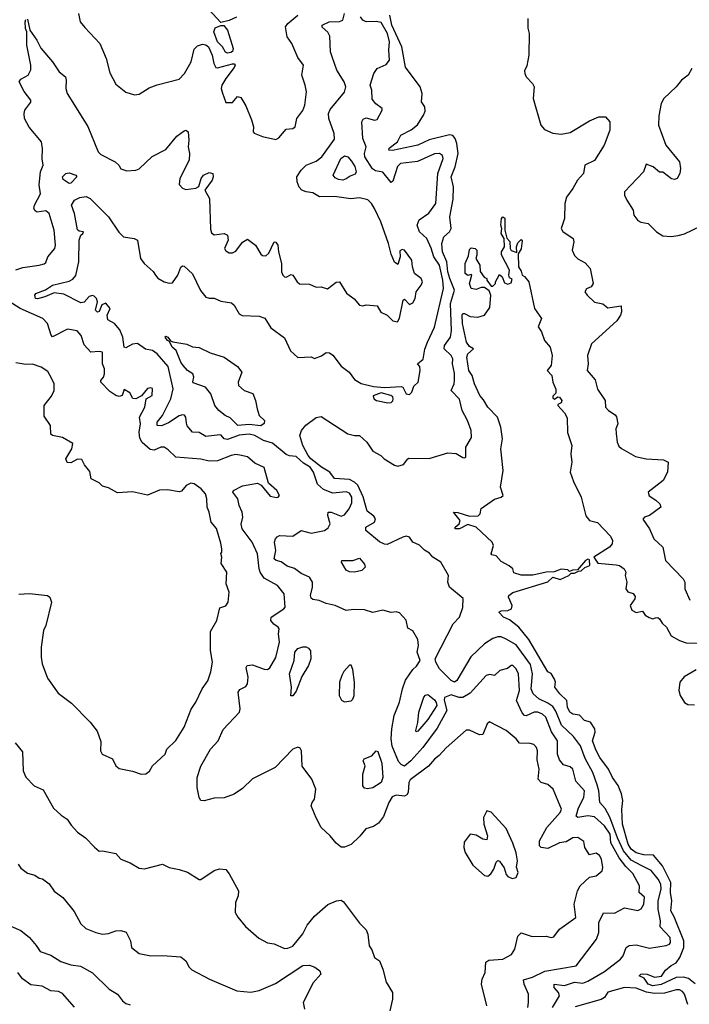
# Model space of a CAD drawing. Extents: x 1493970 to 1595317, y 729910 to 844791.
# Tile 324 of 338: x 1570528 to 1574543, y 813874 to 819777. Entities that reach past the tile are written whole.
import ezdxf

# ---------------------------------------------------------------- set-up
doc = ezdxf.new("R2010")
doc.units = 0

msp = doc.modelspace()

# ---------------------------------------------------------------- linework, layer by layer
at = {"layer": '0CON10XD'}
for points in [[(1571828.1, 819791.9), (1571785, 819772.5), (1571735, 819760), (1571637.5, 819865)], [(1570575, 819780), (1570588.2, 819715), (1570630.5, 819655), (1570655, 819605.8), (1570724.6, 819525), (1570764.4, 819464.4), (1570802.9, 819435), (1570807.5, 819415), (1570804.1, 819365), (1570813.3, 819335), (1570937.4, 819137.4), (1570999.4, 818985), (1571015, 818968.6), (1571101.2, 818925), (1571123.3, 818905), (1571135, 818883.3), (1571170.6, 818870.6), (1571225, 818875.5), (1571245, 818883.1), (1571322.2, 818957.8), (1571405, 818999.5), (1571470, 819080), (1571515, 819110), (1571525, 819114), (1571538.8, 819105), (1571542.9, 819055), (1571538.5, 819015), (1571545.6, 818975), (1571544.4, 818935), (1571488.8, 818825), (1571485, 818790), (1571505, 818767.5), (1571525, 818760), (1571585, 818767.5), (1571602.5, 818777.5), (1571615.8, 818825), (1571630, 818845), (1571665, 818860.8), (1571685.7, 818855.7), (1571688.1, 818835), (1571681.4, 818815), (1571637.5, 818755), (1571665.8, 818705.8), (1571672.4, 818522.4), (1571679.3, 818499.3), (1571695, 818486.9), (1571754.7, 818494.7), (1571774.5, 818485), (1571779.2, 818455), (1571757.1, 818405), (1571765, 818391.2), (1571785, 818378.8), (1571805, 818379.5), (1571825, 818388.9), (1571865, 818444), (1571895, 818462.5), (1571941.2, 818425), (1571975, 818371.2), (1571985, 818363.8), (1572005, 818362), (1572022.1, 818377.9), (1572055, 818446.2), (1572065, 818443.8), (1572075.5, 818425), (1572079.2, 818385), (1572097.5, 818315), (1572097.3, 818265), (1572105, 818246), (1572116.7, 818236.7), (1572125, 818234.4), (1572155, 818250.6), (1572165.6, 818245), (1572191.2, 818205), (1572205, 818194.6), (1572265, 818192.2), (1572305, 818174), (1572335, 818176), (1572374.2, 818164.2), (1572425, 818202.9), (1572445, 818206), (1572487.6, 818137.6), (1572534.4, 818104.4), (1572565, 818066.7), (1572585, 818061.2), (1572605, 818068.8), (1572671.7, 818061.7), (1572694.4, 818024.4), (1572730.8, 818005), (1572765, 817972.2), (1572792.5, 817965), (1572805, 817987.5), (1572827.5, 818095), (1572835, 818102.5), (1572865, 818069.2), (1572885, 818080), (1572898.5, 818105), (1572905.6, 818145), (1572935.5, 818185), (1572942.9, 818205), (1572934.4, 818225), (1572895.4, 818255.4), (1572882.5, 818295), (1572878.5, 818335), (1572835, 818395.5), (1572820.9, 818399.1), (1572808, 818392), (1572810, 818355), (1572795, 818310), (1572775, 818323.3), (1572755, 818372.5), (1572739.5, 818435), (1572692.7, 818565), (1572655.9, 818645), (1572637.6, 818675), (1572615, 818696.8), (1572565, 818708.7), (1572512.9, 818702.9), (1572415, 818717.2), (1572326.2, 818715), (1572285, 818738.5), (1572245, 818744.6), (1572220.8, 818755), (1572204, 818774), (1572191.1, 818805), (1572190.6, 818835), (1572215, 818875.6), (1572245, 818905.5), (1572305, 818930), (1572339.1, 818955), (1572415, 819062), (1572413, 819095), (1572381.1, 819185), (1572378.9, 819215), (1572390.4, 819239.6), (1572475, 819343.6), (1572483.2, 819375), (1572474.6, 819405), (1572430, 819475), (1572401.2, 819555), (1572390.8, 819585), (1572388.3, 819678.3), (1572375, 819702.2), (1572342.8, 819732.8), (1572342.5, 819745), (1572383.8, 819765), (1572445, 819766.2), (1572465, 819774.2), (1572475.3, 819815)], [(1573574.7, 813855), (1573579.6, 813885), (1573578.2, 813935), (1573552.4, 813995), (1573549.1, 814020.9), (1573603.4, 814036.6), (1573677.2, 814072.8), (1573864.3, 814105.7), (1573985.7, 814265), (1574001.1, 814305), (1573999.5, 814365), (1574027.5, 814422.5), (1574095, 814421.5), (1574155, 814453.6), (1574235, 814436.5), (1574255, 814447.1), (1574270, 814475), (1574275, 814516.7), (1574241.5, 814545), (1574244.7, 814585), (1574205, 814659.1), (1574161.5, 814701.5), (1574121.8, 814751.8), (1574071.6, 814841.6), (1574067.8, 814895), (1574035, 814943.6), (1573975, 814998), (1573935, 815003.8), (1573874.8, 814994.8), (1573865, 815002), (1573877.9, 815052.1), (1573911.1, 815115), (1573914.7, 815155), (1573862, 815212), (1573844.5, 815285), (1573827.8, 815297.8), (1573789.2, 815309.2), (1573765, 815339.4), (1573753.6, 815373.6), (1573751.9, 815455), (1573717.7, 815507.7), (1573681.9, 815595), (1573663.7, 815613.7), (1573635, 815625.2), (1573612, 815625), (1573565, 815604.4), (1573555, 815606.7), (1573541.4, 815621.4), (1573506.7, 815695), (1573523.9, 815755), (1573519.7, 815855), (1573505, 815885.6), (1573485.3, 815905.3), (1573475, 815905.7), (1573452.2, 815887.8), (1573407.1, 815875), (1573375, 815845.6), (1573345, 815850.9), (1573325, 815845.6), (1573229.6, 815740.4), (1573185.5, 815714.5), (1573162.8, 815712.8), (1573115, 815730.6), (1573075.6, 815714.4), (1573073, 815697), (1573088.4, 815635), (1573031, 815529), (1572946.2, 815415), (1572874.3, 815335), (1572835, 815301.9), (1572815, 815312.3), (1572800.4, 815330.4), (1572761.2, 815421.2), (1572755.8, 815465.8), (1572759.1, 815525), (1572774, 815605), (1572806.2, 815685), (1572822.8, 815765), (1572842, 815818), (1572885, 815882), (1572907.9, 815902.1), (1572928.6, 815935), (1572912.3, 815985), (1572920, 816025), (1572915, 816062.5), (1572885, 816113.3), (1572855, 816130), (1572845, 816178), (1572805, 816220.8), (1572785, 816227.5), (1572755, 816222.5), (1572705, 816237.5), (1572645, 816224.1), (1572595, 816240), (1572528.9, 816241.1), (1572485, 816234.6), (1572418.8, 816265), (1572366.7, 816276.8), (1572324.5, 816295.5), (1572285, 816301.4), (1572275, 816308.8), (1572271.5, 816325), (1572284.6, 816375), (1572283.6, 816405), (1572266.7, 816435), (1572215, 816456.4), (1572176.5, 816486.5), (1572131.4, 816501.4), (1572095, 816527.1), (1572065.4, 816535.4), (1572055, 816544.3), (1572063.6, 816595), (1572056, 816645), (1572061.2, 816665), (1572072.7, 816677.3), (1572086, 816684), (1572165, 816681.8), (1572215, 816715.4), (1572275, 816698.1), (1572355, 816715.5), (1572378.7, 816731.3), (1572389.6, 816755), (1572375.7, 816805), (1572377.5, 816825), (1572395, 816825.5), (1572455, 816801.5), (1572475, 816809.4), (1572504.6, 816845.4), (1572519.2, 816880.8), (1572520.3, 816915), (1572505, 816938.5), (1572485, 816946.6), (1572405, 816938.8), (1572349.9, 816959.9), (1572313.7, 816993.7), (1572289.5, 817065), (1572269, 817095), (1572229.3, 817119.3), (1572185, 817159.1), (1572145, 817162.2), (1572125, 817171.5), (1572045, 817239.5), (1571989.4, 817255), (1571937.8, 817285), (1571905, 817291.7), (1571845, 817286.4), (1571775, 817260.7), (1571753.6, 817263.6), (1571735.8, 817285.8), (1571727.6, 817287.6), (1571645, 817278.9), (1571605, 817302.1), (1571564, 817305), (1571532.8, 817342.8), (1571528, 817358), (1571524.4, 817395), (1571516.1, 817406.1), (1571505, 817408.5), (1571485, 817403.3), (1571419.9, 817360.1), (1571378, 817342), (1571352.7, 817345), (1571353.4, 817365), (1571384.1, 817405), (1571434.1, 817505), (1571448.6, 817565), (1571418, 817698), (1571353.2, 817775), (1571325, 817794.7), (1571282.5, 817802.5), (1571235, 817836), (1571205, 817832.2), (1571165, 817809.7), (1571155.6, 817815), (1571145.9, 817875), (1571128.1, 817918.1), (1571095.8, 817955.8), (1571057.5, 817977.5), (1571053.1, 818005), (1571070, 818045), (1571045, 818077.1), (1571021.7, 818068.3), (1571005, 818027.5), (1570995, 818023.8), (1570982, 818035), (1570995.7, 818085), (1570989.1, 818105), (1570975, 818119.2), (1570965, 818123.1), (1570945, 818117.3), (1570915.8, 818084.2), (1570895, 818079.2), (1570792.5, 818132.5), (1570735, 818139.6), (1570680, 818115), (1570634.6, 818104.6), (1570624, 818105), (1570619.2, 818125), (1570624.6, 818135.4), (1570682.9, 818157.1), (1570725.8, 818185), (1570825, 818209.6), (1570847.4, 818222.6), (1570865.8, 818244.2), (1570882.9, 818325), (1570885.4, 818455), (1570894.1, 818485.9), (1570907.5, 818495), (1570910, 818505), (1570885, 818508.8), (1570875, 818517.5), (1570856.7, 818615), (1570839.5, 818665), (1570857.1, 818695), (1570888.6, 818711.4), (1570926.6, 818716.6), (1570951.2, 818705), (1571061.1, 818595), (1571123.1, 818503.1), (1571151.2, 818475), (1571215.6, 818465.6), (1571235, 818456), (1571253.1, 818345), (1571275, 818315.5), (1571328.4, 818268.4), (1571342.3, 818245), (1571356.8, 818226.8), (1571395, 818206.5), (1571425, 818197.5), (1571445, 818200.6), (1571476.7, 818245), (1571495, 818293.3), (1571505, 818301.2), (1571515, 818300), (1571563.9, 818253.9), (1571613.1, 818153.1), (1571644.4, 818114.4), (1571665, 818107.5), (1571695, 818108), (1571735, 818089.4), (1571799.1, 818079.1), (1571815, 818066.7), (1571845, 818013.8), (1571863, 818003), (1571965, 817999.2), (1571998.8, 817988.8), (1572035, 817929.4), (1572115, 817870), (1572151.5, 817791.5), (1572195, 817752), (1572275, 817756.2), (1572295, 817746.7), (1572338.3, 817761.7), (1572365, 817782), (1572385, 817780), (1572405.4, 817765.4), (1572455, 817700.8), (1572503.6, 817663.6), (1572535, 817621.2), (1572576.5, 817596.5), (1572648.9, 817578.9), (1572715, 817572.5), (1572815, 817578), (1572825, 817573.3), (1572846, 817535), (1572865, 817530), (1572879.5, 817545), (1572890.6, 817579.4), (1572916.9, 817605), (1572930.3, 817675), (1572927.6, 817697.6), (1572914.2, 817715), (1572947.4, 817742.6), (1572957.8, 817802.2), (1572972.5, 817845), (1573015.2, 817934.8), (1573068.7, 818165), (1573064.8, 818215), (1573044.8, 818305), (1573010.3, 818355), (1572995, 818408.1), (1572968.8, 818465), (1572926.2, 818505), (1572912.2, 818545), (1572922.7, 818577.3), (1572982.1, 818617.9), (1573022.4, 818675), (1573033.9, 818826.1), (1573034.7, 818855), (1573068.1, 818945), (1573064.1, 818964.1), (1573045, 818975.3), (1573015, 818972.2), (1572913.3, 818926.7), (1572811.9, 818915), (1572793.7, 818896.3), (1572765, 818810), (1572755, 818801.8), (1572705, 818862.4), (1572661, 818871), (1572642.7, 818882.7), (1572598, 818955), (1572595.8, 818975), (1572605.3, 819015), (1572586.1, 819065), (1572580, 819165), (1572588.6, 819181.4), (1572605, 819189.1), (1572655, 819175.5), (1572671.8, 819178.2), (1572702.2, 819235), (1572701.1, 819245), (1572663, 819273), (1572641.4, 819301.4), (1572638.9, 819355), (1572628.9, 819385), (1572651.2, 819455), (1572670.8, 819485), (1572725, 819508.5), (1572745.9, 819535), (1572740.5, 819595), (1572745.2, 819644.8), (1572732.7, 819695), (1572695, 819759.5), (1572665, 819767), (1572605, 819764), (1572585.2, 819775.2), (1572571.7, 819795)], [(1570880, 819815), (1570891.2, 819765), (1570919.5, 819729.5), (1571008, 819635), (1571047.1, 819545), (1571068.3, 819458.3), (1571105, 819390), (1571165, 819343.3), (1571216.4, 819326.4), (1571245, 819330), (1571305, 819368.8), (1571352.7, 819387.3), (1571485, 819420.8), (1571516.5, 819455), (1571555.7, 819525), (1571575, 819600), (1571595, 819620), (1571625, 819630), (1571645, 819626.7), (1571660, 819615), (1571683.3, 819565), (1571692.5, 819515), (1571705, 819490), (1571715, 819488), (1571803.6, 819513.6), (1571815, 819512.5), (1571820, 819505), (1571815, 819490), (1571764, 819425), (1571741.2, 819385), (1571736.7, 819365), (1571743.6, 819336.4), (1571765, 819280), (1571805, 819280), (1571835, 819317.5), (1571855, 819311.2), (1571885, 819260), (1571917.3, 819177.3), (1571930, 819135), (1571928, 819105), (1571935, 819098), (1571985, 819078), (1572065, 819060), (1572081.7, 819068.3), (1572125, 819121.2), (1572165, 819125.8), (1572180.8, 819135), (1572190, 819185), (1572225, 819233.8), (1572238.5, 819265), (1572247.5, 819345), (1572240.8, 819385), (1572219.4, 819445), (1572230.8, 819505), (1572195, 819550.8), (1572159.2, 819635), (1572131.5, 819675), (1572122.5, 819735), (1572135.3, 819754.7), (1572195, 819804.5)], [(1574258.2, 814705), (1574195, 814738.4), (1574148, 814795), (1574112.5, 814872.5), (1574067.3, 814997.3), (1574038.3, 815048.3), (1574006, 815085), (1574000.4, 815155), (1573991.2, 815191.2), (1573963.7, 815265), (1573918.9, 815348.9), (1573890.9, 815425), (1573849.4, 815479.4), (1573777, 815547), (1573742.2, 815632.2), (1573725, 815658.9), (1573695, 815679.8), (1573640, 815705), (1573606.8, 815735), (1573595.8, 815765), (1573603.3, 815855), (1573591.1, 815911.1), (1573505, 816029.4), (1573445.5, 816064.5), (1573415, 816076.6), (1573395, 816077.2), (1573365, 816067.1), (1573315, 816035.3), (1573233.1, 815956.9), (1573148.9, 815815), (1573135, 815806.6), (1573115, 815814.8), (1573045.5, 815885), (1573023.6, 815925), (1573019.7, 815945), (1573127.5, 816155), (1573165, 816196), (1573185, 816252.5), (1573186.7, 816306.7), (1573105.8, 816375.8), (1573096, 816405), (1573098.6, 816445), (1573052.7, 816525), (1573004.3, 816554.3), (1572985, 816578.9), (1572955, 816597.5), (1572925, 816627.3), (1572885.9, 816645.9), (1572865, 816675.6), (1572845, 816680.5), (1572825, 816675.5), (1572731.9, 816631.9), (1572715, 816633.2), (1572685, 816647.6), (1572603.8, 816715), (1572603.1, 816735), (1572655, 816764), (1572661, 816785), (1572651, 816801), (1572611.6, 816831.6), (1572586.8, 816916.8), (1572555.9, 816985.9), (1572535.4, 817005.4), (1572505, 817020.4), (1572415, 817025.9), (1572388.1, 817065), (1572337.1, 817095), (1572274.8, 817145), (1572257.6, 817165), (1572226.2, 817225), (1572208.7, 817285), (1572217.6, 817315), (1572243.3, 817346.7), (1572305, 817391.6), (1572335, 817397.8), (1572495, 817294.5), (1572535, 817284.3), (1572565, 817284.2), (1572609.6, 817245), (1572645, 817191.5), (1572694.5, 817164.5), (1572714.1, 817144.1), (1572775, 817106.2), (1572795, 817100.4), (1572829.8, 817110.2), (1572854.4, 817145.6), (1572861.9, 817148.1), (1572983, 817147), (1573095, 817180), (1573145, 817176.2), (1573185, 817153.3), (1573195, 817150), (1573202.5, 817155), (1573202.2, 817215), (1573237, 817273), (1573234.2, 817315), (1573212.5, 817375), (1573181.2, 817435), (1573165, 817503.3), (1573115.4, 817555), (1573133.3, 817595), (1573135.3, 817615), (1573135, 817657.5), (1573122.9, 817715), (1573124.4, 817745), (1573114.4, 817765), (1573073, 817805), (1573076.2, 817825), (1573111.1, 817875), (1573117, 817913), (1573111.9, 818075), (1573135.1, 818155), (1573106.6, 818226.6), (1573094.7, 818265), (1573090, 818325), (1573063.8, 818385), (1573060, 818435), (1573071.3, 818475), (1573105.4, 818505), (1573115.3, 818525), (1573106.8, 818595), (1573127.7, 818702.3), (1573130, 818775), (1573114.6, 818835), (1573139.8, 818895), (1573156.2, 818975), (1573149.6, 819035), (1573139.6, 819065), (1573125, 819083.8), (1573105, 819086.7), (1572983.2, 819056.8), (1572915, 819024.2), (1572762.9, 818992.9), (1572741.4, 818995), (1572743.2, 819006.8), (1572794.2, 819045.8), (1572813.5, 819085), (1572875, 819117.7), (1572912.5, 819147.5), (1572950, 819205), (1572958.7, 819228.7), (1572956.5, 819255), (1572937.5, 819285), (1572941.5, 819335), (1572930, 819375), (1572842.1, 819492.1), (1572819.5, 819615), (1572759.7, 819745), (1572748.3, 819805)], [(1573575.6, 819785), (1573573.9, 819726.1), (1573582, 819695), (1573581.2, 819565), (1573569.2, 819500.8), (1573555, 819470), (1573556, 819455), (1573564.5, 819434.5), (1573602, 819395), (1573612.5, 819375), (1573606.9, 819305), (1573653.2, 819145), (1573675, 819118.1), (1573725, 819096.5), (1573775, 819091.9), (1573828.3, 819101.7), (1573945, 819170), (1574001.2, 819195), (1574041.4, 819195), (1574066.4, 819165), (1574065.8, 819115), (1574033.3, 819025), (1573975, 818934), (1573917.1, 818905), (1573909.2, 818855), (1573871.7, 818815), (1573844.6, 818765), (1573806.9, 818713.1), (1573796.2, 818675), (1573794.5, 818585), (1573775.6, 818525.6), (1573785, 818508.1), (1573845.7, 818465), (1573850, 818445), (1573841.1, 818395), (1573855, 818364.2), (1573875, 818344), (1573919.1, 818319.1), (1573949.2, 818285), (1573967.5, 818195), (1573955, 818176.7), (1573927, 818163), (1573917.5, 818145), (1573930, 818125), (1573974.7, 818084.7), (1574025, 818073.1), (1574055, 818049.7), (1574135, 818061.2), (1574136.6, 818025), (1574130.4, 818005), (1574107.5, 817972.5), (1573956.7, 817835), (1573931.8, 817765), (1573937.5, 817715), (1573930.4, 817675), (1573978.2, 817618.2), (1573992.7, 817562.7), (1574038.8, 817495), (1574040, 817455), (1574057.5, 817435), (1574098.3, 817408.3), (1574105.9, 817395.9), (1574113.8, 817355), (1574102.5, 817325), (1574103.8, 817296.2), (1574110, 817245), (1574120.3, 817220.3), (1574135.8, 817205.8), (1574219.5, 817159.5), (1574284.2, 817144.2), (1574387.7, 817137.7), (1574416.7, 817125), (1574411.4, 817065), (1574385.6, 817015), (1574296.5, 816945), (1574302.7, 816922.7), (1574343, 816897), (1574365.6, 816875), (1574371.4, 816855), (1574305, 816805.6), (1574273.8, 816795), (1574265, 816782.5), (1574304.5, 816724.5), (1574329.4, 816665), (1574384.3, 816615), (1574399.4, 816535), (1574505.6, 816425), (1574515.7, 816405), (1574516.7, 816365), (1574546.7, 816296.7)], [(1570505, 818276.7), (1570547.9, 818292.1), (1570645, 818305.5), (1570675, 818313.5), (1570685, 818322), (1570697.5, 818355), (1570738.9, 818405), (1570742.3, 818425), (1570735.3, 818515), (1570704.6, 818615), (1570685, 818632), (1570633.6, 818623.6), (1570621.1, 818631.1), (1570613.6, 818645), (1570617.8, 818665), (1570654.1, 818734.1), (1570645, 818787.5), (1570653.8, 818865), (1570669.6, 818905), (1570662.4, 818942.4), (1570664.7, 819005), (1570659.1, 819045), (1570585, 819133.1), (1570557.3, 819185), (1570554.6, 819215), (1570560, 819235), (1570595, 819282.5), (1570596, 819295), (1570555, 819346.2), (1570526.2, 819405), (1570535, 819420), (1570578.9, 819445), (1570595, 819477.5), (1570594.7, 819505.3), (1570571.5, 819625), (1570570.7, 819705), (1570563.9, 819723.9), (1570561.8, 819765), (1570565, 819778)], [(1571775, 819576.7), (1571761.7, 819581.7), (1571743.3, 819615), (1571714.2, 819644.2), (1571693.3, 819705), (1571701.2, 819728.8), (1571735, 819742.5), (1571751.7, 819741.7), (1571773.3, 819715), (1571809.2, 819605), (1571805, 819587.5), (1571795, 819581.2), (1571775, 819576.7)], [(1574558.8, 819485), (1574535.8, 819445), (1574496, 819414), (1574464.6, 819375.4), (1574389.4, 819305), (1574374.2, 819274.2), (1574359.3, 819200.7), (1574358.8, 819145), (1574401.8, 819025), (1574483.8, 818925), (1574490, 818885), (1574486.7, 818855), (1574470, 818825), (1574455, 818820), (1574436.4, 818823.6), (1574385, 818863.3), (1574365, 818864), (1574326.1, 818896.1), (1574285, 818911.2), (1574267.5, 818865), (1574154.5, 818745), (1574154.4, 818725), (1574167.8, 818695), (1574206.7, 818635), (1574210, 818605), (1574235, 818572.5), (1574253, 818563), (1574296.1, 818556.1), (1574346.7, 818505), (1574385, 818482), (1574435, 818477.1), (1574476.6, 818483.4), (1574515, 818494), (1574609.8, 818540.2)], [(1572465, 818815.4), (1572438.8, 818818.8), (1572418.9, 818828.9), (1572408.6, 818845), (1572454, 818945), (1572475, 818960.4), (1572495, 818954.6), (1572518.3, 818928.3), (1572536.8, 818896.8), (1572545.9, 818865), (1572539.4, 818850.6), (1572509.8, 818840.2), (1572485, 818823.1), (1572465, 818815.4)], [(1570825, 818794.8), (1570789.1, 818819.1), (1570784.4, 818835), (1570804.4, 818855), (1570825, 818860.2), (1570865.7, 818845), (1570871.9, 818835), (1570835, 818797.3), (1570825, 818794.8)], [(1573465.8, 818275), (1573416.7, 818366.7), (1573416.7, 818385), (1573434.3, 818415), (1573433.8, 818465), (1573414, 818496), (1573418.8, 818525), (1573412, 818545), (1573416.2, 818585), (1573425, 818596.2), (1573437, 818587), (1573437.5, 818515), (1573448.3, 818468.3), (1573467.5, 818447.5), (1573469.2, 818405), (1573475, 818393.3), (1573508.3, 818381.7), (1573506.7, 818415), (1573515, 818440), (1573535, 818460), (1573541.7, 818451.7), (1573535.7, 818404.3), (1573517, 818373), (1573518.8, 818295), (1573535, 818270), (1573540, 818245), (1573555, 818237.5), (1573580, 818205), (1573613.8, 818045), (1573656.4, 817986.4), (1573636.7, 817935), (1573656.7, 817905), (1573674.3, 817854.3), (1573709.2, 817815), (1573720, 817765), (1573713.8, 817705), (1573691.2, 817675), (1573719.4, 817645), (1573725.6, 817605), (1573741.7, 817561.7), (1573742.3, 817537.7), (1573725, 817520), (1573725, 817510), (1573735, 817502.5), (1573755, 817516.7), (1573765, 817513.8), (1573778.1, 817495), (1573775, 817480), (1573755, 817470), (1573754.1, 817464.1), (1573795, 817420), (1573809.9, 817389.9), (1573812.6, 817302.6), (1573839.1, 817225), (1573832.8, 817175), (1573838.6, 817125), (1573828.2, 817065), (1573848.7, 817008.7), (1573894.6, 816915), (1573922.7, 816802.7), (1573945, 816775.4), (1573992.5, 816762.5), (1574071.3, 816681.3), (1574083.1, 816655), (1574079.5, 816635), (1574064.4, 816615), (1573970, 816555), (1573995, 816518.5), (1574105, 816509.1), (1574125, 816504.2), (1574153.3, 816485), (1574163.3, 816465), (1574157.5, 816445), (1574167.5, 816405), (1574162.5, 816365), (1574175, 816347.5), (1574206.4, 816336.4), (1574218.3, 816318.3), (1574215.8, 816305), (1574188.6, 816265), (1574197.9, 816237.9), (1574225, 816222.5), (1574261.7, 816231.7), (1574277.8, 816207.8), (1574302.5, 816192.5), (1574325, 816185.7), (1574340.7, 816190.7), (1574355, 816194.2), (1574365, 816185.8), (1574379.6, 816159.6), (1574405.6, 816135), (1574435, 816082.5), (1574485, 816056.2), (1574525, 816042), (1574645, 816040)], [(1574577.5, 813997.5), (1574538.8, 814028.8), (1574507.1, 814037.1), (1574465, 814035.7), (1574375, 813992.4), (1574324.3, 813984.3), (1574296.4, 813995), (1574271.8, 814031.8), (1574242.9, 814045), (1574252, 814055), (1574265, 814056.9), (1574290, 814055), (1574335, 814037.5), (1574377.1, 814042.9), (1574400.3, 814079.7), (1574433.4, 814106.6), (1574465, 814122.9), (1574485.8, 814154.3), (1574509.7, 814215), (1574509.3, 814255), (1574452.1, 814397.9), (1574432.5, 814435), (1574438.1, 814495), (1574430.7, 814545), (1574432.7, 814605), (1574381.5, 814705), (1574327.6, 814767.6), (1574270.4, 814770.4), (1574225, 814783.5), (1574195, 814803.9), (1574176.4, 814835), (1574141.6, 814955), (1574137.4, 815042.6), (1574144.1, 815095.9), (1574136.8, 815136.8), (1574116.2, 815186.2), (1574083.1, 815235), (1574059.4, 815285), (1574007.2, 815355), (1573985, 815395.8), (1573962.7, 815455), (1573978.6, 815505), (1573976.6, 815525), (1573949.6, 815565), (1573915, 815576.2), (1573885, 815607.7), (1573845, 815613.3), (1573826.6, 815626.6), (1573812.9, 815655), (1573808.5, 815695), (1573766.3, 815736.3), (1573736.9, 815775), (1573740, 815805), (1573734, 815824), (1573715, 815856.7), (1573695, 815868), (1573581.7, 816061.8), (1573520.5, 816135), (1573465, 816179.6), (1573428, 816195), (1573400, 816225), (1573415.9, 816234.1), (1573455, 816234.6), (1573477.5, 816245), (1573480.5, 816265), (1573458.8, 816315), (1573460, 816325), (1573485, 816343.6), (1573695, 816407.3), (1573725, 816434.5), (1573768.9, 816421.1), (1573820, 816445), (1573835, 816460), (1573855, 816460), (1573878.3, 816471.7), (1573895, 816472.5), (1573917.5, 816492.5), (1573946, 816505), (1573945, 816540), (1573935, 816543.8), (1573920, 816535), (1573871.7, 816478.3), (1573842.5, 816477.5), (1573825, 816470), (1573815, 816480), (1573775, 816482.5), (1573732.3, 816467.7), (1573685, 816465.3), (1573605, 816447.3), (1573563.6, 816446.4), (1573535, 816446.6), (1573491.4, 816461.4), (1573484, 816485), (1573463.9, 816503.9), (1573415, 816529.1), (1573385, 816562.2), (1573358.8, 816568.8), (1573354.2, 816575), (1573368, 816625), (1573361.2, 816645), (1573265.3, 816735.3), (1573215, 816751.5), (1573165, 816725.7), (1573140, 816725), (1573140, 816735), (1573163.3, 816755), (1573168.6, 816775), (1573130, 816825), (1573155, 816823.8), (1573225, 816800), (1573277.5, 816802.5), (1573290, 816815), (1573295, 816846.2), (1573375, 816902.5), (1573415.8, 816914.2), (1573427.5, 816925), (1573410.8, 816975), (1573427.1, 817075), (1573412.5, 817205), (1573422.2, 817265), (1573412.5, 817335), (1573393.7, 817393.7), (1573334.3, 817455), (1573308.5, 817498.5), (1573287.1, 817525), (1573254.2, 817594.2), (1573240.5, 817645), (1573221.6, 817675), (1573208.2, 817755), (1573215.6, 817775), (1573250, 817805), (1573225, 817817.1), (1573206.4, 817845), (1573183.5, 817955), (1573180.8, 818005), (1573185, 818016.7), (1573195, 818016.5), (1573228.6, 817998.6), (1573275, 817993.6), (1573314.2, 818005.8), (1573347.7, 818052.3), (1573353.3, 818125), (1573342.7, 818152.7), (1573315, 818171.2), (1573295, 818172), (1573265, 818160), (1573234.2, 818165), (1573225.8, 818195), (1573240, 818245), (1573235, 818250), (1573215, 818243.8), (1573200, 818255), (1573200, 818315), (1573219.3, 818360.7), (1573225, 818400), (1573235, 818410), (1573260, 818405), (1573270, 818395), (1573270, 818365), (1573262.5, 818345), (1573287.5, 818305), (1573288.3, 818268.3), (1573313.6, 818233.6), (1573330, 818225), (1573330, 818215), (1573355, 818180), (1573365, 818180), (1573380, 818195), (1573380, 818205), (1573405, 818250), (1573420, 818235), (1573435, 818200), (1573455, 818192.5), (1573475, 818200), (1573481.7, 818221.7), (1573465, 818230), (1573460, 818245), (1573465.8, 818275)], [(1571944.4, 815235.6), (1571925, 815225.8), (1571865, 815168.6), (1571815, 815134.4), (1571755, 815112.9), (1571695, 815110), (1571635, 815093.8), (1571615, 815096.7), (1571603.8, 815115), (1571591.4, 815175), (1571593.3, 815235), (1571615, 815302), (1571673.3, 815405), (1571719.1, 815455), (1571748.3, 815521.7), (1571845.6, 815625), (1571850.5, 815645), (1571838.6, 815745), (1571847.3, 815762.7), (1571885, 815780), (1571894.3, 815795), (1571897.5, 815835), (1571886, 815894), (1571891.2, 815905), (1571925, 815910.6), (1571995, 815884.3), (1572015, 815882.5), (1572028, 815892), (1572065, 815954), (1572085.4, 816045.4), (1572079.1, 816095), (1572083.1, 816125), (1572078.6, 816135), (1572052.6, 816152.6), (1572033.3, 816175), (1572035.6, 816195), (1572112.5, 816245), (1572119.2, 816255), (1572114.4, 816335), (1572075, 816384.4), (1571995, 816429.6), (1571970.9, 816465), (1571963.4, 816485), (1571954.7, 816575), (1571921.6, 816645), (1571862.6, 816725), (1571857, 816753), (1571866, 816795), (1571862.3, 816825), (1571844.6, 816865), (1571835.5, 816905), (1571807.1, 816945), (1571811.2, 816955), (1571865, 816982.5), (1571955, 816999.2), (1571976.3, 816986.3), (1572030.8, 816920.8), (1572067.6, 816912.4), (1572078.8, 816915), (1572085.4, 816925), (1572069.7, 816955), (1572019.2, 816999.2), (1571995, 817091.8), (1571939.1, 817119.1), (1571895, 817156.7), (1571847.2, 817167.2), (1571825, 817170.4), (1571796.7, 817165), (1571715, 817132.7), (1571665, 817131.2), (1571615, 817143.3), (1571465, 817154.7), (1571418.9, 817198.9), (1571394.4, 817214.4), (1571375, 817214.3), (1571335, 817195.6), (1571311, 817201), (1571262.5, 817242.5), (1571247.9, 817267.9), (1571244.1, 817305), (1571251.8, 817355), (1571247.2, 817395), (1571279.5, 817455), (1571286.6, 817503.4), (1571323.1, 817525), (1571325.3, 817565.3), (1571315, 817570.5), (1571295, 817565.4), (1571258.5, 817521.5), (1571225, 817504.4), (1571205.9, 817505.9), (1571189.5, 817539.5), (1571155, 817560), (1571142, 817525), (1571125, 817519.1), (1571105, 817523.5), (1571069.2, 817549.2), (1571014.6, 817605), (1571014.6, 817615), (1571031.2, 817635), (1571037.6, 817655), (1571035.9, 817685), (1571025.4, 817715), (1571025, 817783.3), (1571005, 817788.6), (1570954.5, 817784.5), (1570915, 817828.6), (1570897.5, 817885), (1570872.8, 817912.8), (1570815, 817922.5), (1570725, 817876.2), (1570716.8, 817886.8), (1570695.5, 817955), (1570667.5, 817985), (1570531.2, 818045), (1570436.5, 818106.5)], [(1571975, 817341.6), (1571905, 817349.9), (1571835.8, 817345), (1571790.4, 817390.4), (1571760, 817405), (1571722.5, 817435), (1571698.6, 817465), (1571673.8, 817535), (1571642.9, 817575), (1571569.4, 817599.4), (1571565.7, 817605.7), (1571572.1, 817635), (1571565.6, 817655), (1571534.5, 817675), (1571507.5, 817705), (1571493.8, 817725), (1571467.3, 817795), (1571442.9, 817815), (1571427.5, 817847.5), (1571413.8, 817855), (1571400, 817875), (1571405, 817880), (1571416.7, 817875), (1571432.5, 817852.5), (1571445.7, 817845.7), (1571531.2, 817831.2), (1571565, 817816), (1571605, 817812.5), (1571670.5, 817780.5), (1571755, 817753.3), (1571835, 817698.9), (1571860.6, 817665), (1571837.9, 817605), (1571840.4, 817585), (1571874.3, 817555), (1571925.9, 817535.9), (1571942.4, 817495), (1571951.8, 817445), (1571964.8, 817405), (1571996.3, 817375), (1571995, 817357.1), (1571975, 817341.6)], [(1570522.3, 816332.3), (1570587.9, 816337.9), (1570695, 816325.8), (1570710, 816315), (1570718.8, 816285), (1570686, 816145), (1570672, 816115), (1570656.7, 816015), (1570656.2, 815955), (1570662.9, 815915), (1570695, 815830), (1570759.1, 815739.1), (1570839.7, 815679.7), (1570951.2, 815565), (1570992.3, 815512.3), (1571015, 815450), (1571013.3, 815395), (1571023.3, 815375), (1571085.6, 815345.6), (1571103.9, 815303.9), (1571125, 815288.8), (1571205, 815272), (1571256.1, 815253.9), (1571284.1, 815255.9), (1571307, 815273), (1571325, 815303.3), (1571400, 815375), (1571410, 815405), (1571465, 815456.7), (1571514, 815535), (1571555.5, 815644.5), (1571585, 815686.7), (1571622.5, 815765), (1571655.4, 815814.6), (1571675, 815867.5), (1571684.4, 815925), (1571672.2, 815995), (1571671.4, 816108.6), (1571710, 816175), (1571728.8, 816251.2), (1571765, 816264.2), (1571778.8, 816285), (1571784.4, 816344.4), (1571766.2, 816395), (1571770, 816465), (1571736.4, 816516.4), (1571740, 816555), (1571733.8, 816576.2), (1571740, 816585), (1571740, 816605), (1571735, 816640), (1571707.7, 816727.7), (1571675.6, 816765), (1571664.6, 816824.6), (1571653.1, 816855), (1571651.1, 816905), (1571641.5, 816935), (1571615.6, 816965), (1571575, 816995.4), (1571555, 816998.2), (1571526.7, 816985), (1571499.2, 816950.8), (1571485, 816946.2), (1571415, 816958), (1571367.1, 816957.1), (1571295, 816926.7), (1571205, 816946.2), (1571115, 816940), (1571060.3, 816970.3), (1571025, 816981.4), (1571005, 817000), (1570956.9, 817025), (1570948.9, 817068.9), (1570917.8, 817107.8), (1570901.1, 817141.1), (1570875, 817142.5), (1570835, 817120.8), (1570813.1, 817123.1), (1570804.2, 817145), (1570840, 817205), (1570846.6, 817236.6), (1570785, 817272.9), (1570725, 817284.5), (1570715, 817292.9), (1570713.1, 817345), (1570675, 817400), (1570675.8, 817465), (1570718.9, 817521.1), (1570735.7, 817555), (1570734.2, 817594.2), (1570718.9, 817628.9), (1570697.2, 817667.2), (1570656.2, 817695), (1570605, 817711.3), (1570565, 817709.6), (1570505, 817720)], [(1572735, 817481.1), (1572755, 817483.3), (1572765, 817492.5), (1572767.5, 817505), (1572765, 817516.2), (1572752.5, 817525), (1572695, 817540.8), (1572646.7, 817523.3), (1572652, 817505), (1572667.5, 817495), (1572735, 817481.1)], [(1572535, 816464.5), (1572505, 816466.9), (1572485, 816477.5), (1572457.5, 816525), (1572460, 816535), (1572525, 816534.4), (1572565, 816550), (1572595, 816514), (1572600, 816495), (1572580, 816475), (1572535, 816464.5)], [(1572153.9, 815723.9), (1572158.2, 815775), (1572146.6, 815855), (1572173.8, 815935), (1572178.1, 815985), (1572195, 816007.8), (1572225, 816018.2), (1572245, 816017.8), (1572260.4, 816010.4), (1572272.8, 815992.8), (1572273.3, 815945), (1572258.9, 815905), (1572219.9, 815840.1), (1572185, 815751.2), (1572165, 815724), (1572153.9, 815723.9)], [(1572475, 815687.5), (1572515, 815693.8), (1572526.2, 815703.8), (1572533.5, 815725), (1572534.7, 815805), (1572525, 815881.2), (1572515, 815906.7), (1572505, 815907.5), (1572471.2, 815868.8), (1572458.8, 815845), (1572446.7, 815805), (1572443.3, 815725), (1572457, 815697), (1572475, 815687.5)], [(1574585, 815878.9), (1574511.4, 815838.6), (1574487.1, 815805), (1574480.8, 815755), (1574488.1, 815725), (1574513.9, 815683.9), (1574535, 815672.5), (1574575, 815670.6)], [(1572905, 815507.5), (1572902.9, 815515), (1572915.6, 815564.4), (1572921.1, 815625), (1572951.8, 815715), (1572961.7, 815728.3), (1572975, 815732.4), (1573015, 815700), (1573025.2, 815684.8), (1573028.4, 815665), (1572975, 815582.7), (1572915, 815512.9), (1572905, 815507.5)], [(1573330, 813865), (1573296.2, 813995), (1573301.2, 814025), (1573318.5, 814065), (1573322.3, 814127.7), (1573341.8, 814138.2), (1573425.8, 814145), (1573476.6, 814173.4), (1573496.2, 814205), (1573515, 814283.8), (1573535, 814302.9), (1573601.2, 814281.2), (1573685, 814282.1), (1573715, 814274.6), (1573730.6, 814279.4), (1573765.5, 814324.5), (1573861.8, 814395), (1573853.4, 814475), (1573872.7, 814555), (1573888.5, 814585), (1573945, 814635.7), (1573985.3, 814644.7), (1574021.4, 814675), (1574024.2, 814694.2), (1574016, 814745), (1574005, 814767.5), (1573985, 814780), (1573945, 814770), (1573917.5, 814815), (1573910.7, 814850.7), (1573873.9, 814873.9), (1573845, 814871.8), (1573805, 814848.2), (1573765, 814842.2), (1573695, 814808.1), (1573655.5, 814815.5), (1573644.6, 814824.6), (1573644.7, 814855), (1573688.8, 814935), (1573767.9, 815025), (1573777.2, 815045), (1573726.9, 815165), (1573695, 815192.1), (1573654.2, 815204.2), (1573636.8, 815225), (1573642.9, 815285), (1573630.4, 815340.4), (1573632.7, 815395), (1573626.7, 815415), (1573611.3, 815431.3), (1573588.5, 815438.5), (1573525, 815440.8), (1573505, 815465.4), (1573445, 815515.4), (1573345, 815568.8), (1573331.2, 815555), (1573305, 815491.2), (1573285, 815490), (1573225, 815518.2), (1573205, 815518.2), (1573085, 815412.5), (1573043.6, 815366.4), (1573015, 815343.5), (1572978.7, 815301.3), (1572869.1, 815220.9), (1572860.7, 815205), (1572858.2, 815145), (1572850.2, 815129.8), (1572835, 815122.5), (1572785, 815129.2), (1572761.8, 815118.2), (1572742.2, 815085), (1572710.3, 814999.7), (1572678.9, 814961.1), (1572650, 814940), (1572604.3, 814925.7), (1572568, 814882), (1572515, 814833.3), (1572475, 814816.2), (1572455, 814816.7), (1572425, 814840), (1572390, 814885), (1572336.7, 814935), (1572305, 814992.5), (1572276.2, 815065), (1572281.2, 815085), (1572296.2, 815105), (1572303.8, 815165), (1572280, 815225), (1572222.3, 815302.3), (1572217.5, 815395), (1572209.3, 815409.3), (1572195, 815416.7), (1572165, 815403.3), (1572060, 815295), (1571944.4, 815235.6)], [(1570501.2, 815441.2), (1570545, 815387.5), (1570550, 815275), (1570565, 815236.2), (1570615, 815184.2), (1570669.7, 815159.7), (1570730.7, 815050.7), (1570778, 815008), (1570814, 814985), (1570837.5, 814947.5), (1570875, 814906.2), (1570923.4, 814873.4), (1570976, 814816), (1571005, 814792.5), (1571025, 814794.2), (1571105, 814778), (1571135, 814744), (1571191.7, 814721.7), (1571245, 814691.2), (1571276.4, 814686.4), (1571385, 814713.8), (1571425, 814693.8), (1571485, 814683.3), (1571535, 814666.7), (1571605, 814622.5), (1571615, 814623.3), (1571694.1, 814675.9), (1571726.4, 814686.4), (1571763.6, 814683.6), (1571785, 814657.5), (1571840, 814555), (1571837.5, 814525), (1571822, 814485), (1571821.2, 814425), (1571835.9, 814395.9), (1571881.7, 814341.7), (1571961.2, 814271.2), (1572015, 814242.5), (1572055, 814237.5), (1572115, 814210), (1572135, 814210.6), (1572165, 814222.7), (1572225, 814296.9), (1572251.9, 814348.1), (1572295, 814402.9), (1572375, 814472.9), (1572427.5, 814495), (1572455, 814498.8), (1572469.7, 814489.7), (1572565, 814360), (1572605, 814321.2), (1572615.6, 814295), (1572624.5, 814225), (1572640.2, 814200.2), (1572654.6, 814154.6), (1572685.7, 814135), (1572706.5, 814085), (1572725, 814007.5), (1572762.5, 813945), (1572762.5, 813905), (1572748, 813835)], [(1572613.6, 815166.4), (1572595, 815171.2), (1572585, 815183.3), (1572586.3, 815253.7), (1572600.5, 815305), (1572586.9, 815335), (1572593.3, 815346.7), (1572640, 815365), (1572665, 815393.3), (1572675, 815390), (1572699.5, 815319.5), (1572705.2, 815235), (1572695, 815203.5), (1572645, 815172.5), (1572613.6, 815166.4)], [(1573480.7, 814629.3), (1573505, 814633.8), (1573516.5, 814665), (1573506.4, 814696.4), (1573512.9, 814735), (1573505, 814783.3), (1573485, 814840.8), (1573445, 814928.5), (1573355, 815026), (1573330, 815035), (1573310, 814995), (1573311.2, 814955), (1573333.3, 814885), (1573330, 814860), (1573305, 814863.8), (1573265, 814888), (1573230, 814895), (1573193, 814847), (1573190.8, 814815), (1573199.2, 814785), (1573245, 814709.2), (1573315, 814646), (1573335, 814643.3), (1573352.7, 814657.3), (1573370.8, 814685), (1573384.1, 814725.9), (1573395, 814737.5), (1573405, 814732.5), (1573432, 814692), (1573445, 814652.5), (1573455, 814640), (1573480.7, 814629.3)], [(1570520, 814715), (1570535, 814690), (1570575, 814660), (1570618.8, 814648.8), (1570645, 814630), (1570665, 814626.7), (1570705, 814596.2), (1570735, 814552.9), (1570786.2, 814515), (1570831.5, 814461.5), (1570855, 814431.2), (1570895, 814356.2), (1570925, 814328.6), (1570985, 814304.4), (1571025, 814295.6), (1571061.2, 814298.8), (1571105, 814314), (1571135, 814317.5), (1571167.1, 814307.1), (1571192, 814255), (1571198.8, 814215), (1571245, 814180), (1571315, 814164.3), (1571385, 814167.8), (1571495, 814159.5), (1571525.4, 814135.4), (1571545, 814096.7), (1571560.3, 814080.3), (1571666.7, 814025), (1571830, 813955), (1571915, 813947.5), (1571965, 813956.9), (1572061.7, 813998.3), (1572225, 814106.7), (1572265, 814108.9), (1572297.8, 814097.8), (1572327.5, 814075), (1572333.8, 814055), (1572287.6, 814002.4), (1572227.1, 813885), (1572235, 813846.2)], [(1573721.9, 813855), (1573765.5, 813925), (1573758, 813945), (1573732.5, 813975), (1573731.9, 813995), (1573795, 813987.4), (1573855, 814006.7), (1573905, 814002), (1573935, 814012.3), (1574035, 814072.1), (1574129.4, 814145), (1574145.5, 814165), (1574164.3, 814215), (1574182, 814228), (1574225, 814231.9), (1574305, 814211.1), (1574405, 814226.5), (1574423.9, 814235), (1574430.9, 814245), (1574427.3, 814275), (1574368, 814338), (1574370, 814375), (1574355.8, 814445), (1574355.5, 814494.5), (1574374.1, 814565), (1574372.1, 814595), (1574356.2, 814625), (1574315, 814676.9), (1574258.2, 814705)], [(1570475, 814342.5), (1570535, 814316.2), (1570586.7, 814275), (1570628, 814228), (1570650.6, 814190.6), (1570715, 814168.9), (1570775, 814131.1), (1570835, 814112.1), (1570892.6, 814102.6), (1570965, 814062.9), (1571065, 813965.5), (1571114.2, 813935), (1571144.2, 813895), (1571165, 813879.4), (1571190.9, 813870.9)], [(1570856.8, 813856.8), (1570785, 813938.6), (1570761.5, 813951.5), (1570715, 813956.1), (1570662.7, 813982.7), (1570595, 813991.5), (1570545, 814026.8), (1570517.8, 814065)], [(1574535, 813872.9), (1574514.7, 813935), (1574501.7, 813951.7), (1574485, 813960.8), (1574465, 813961.1), (1574395, 813941.3), (1574335, 813939.2), (1574286.4, 813946.4), (1574225, 813971), (1574153.8, 813975), (1574055, 813947.2), (1574033.5, 813915), (1574015, 813903.6), (1573859.5, 813859.5)]]:
    msp.add_lwpolyline(points, dxfattribs=at)

doc.saveas('drawing.dxf')
